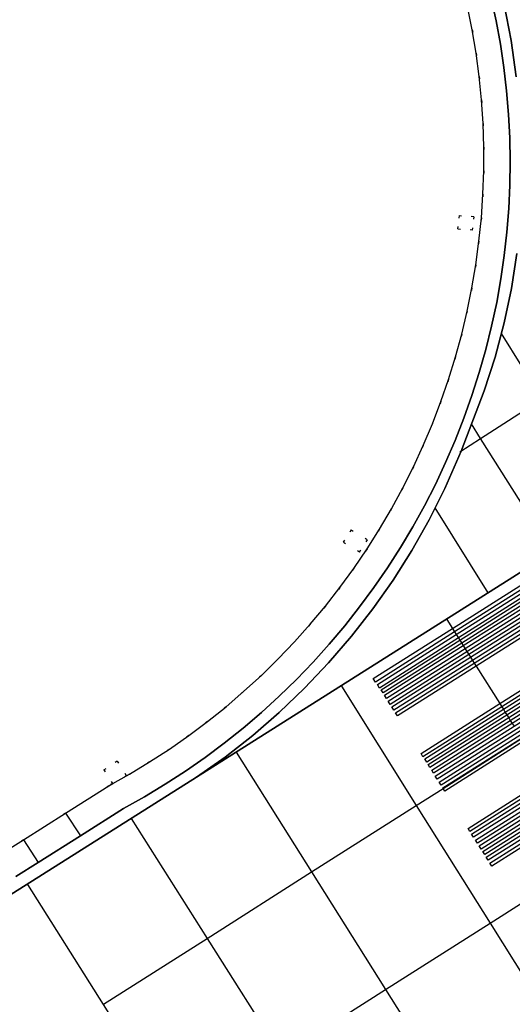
# Model space of a CAD drawing. Header units: metres. Extents: x 174791 to 179073, y 406431 to 409043.
# Tile 297 of 314: x 178411 to 178431, y 408183 to 408222. Entities that reach past the tile are written whole.
import ezdxf

# ---------------------------------------------------------------- set-up
doc = ezdxf.new("R2010")
doc.units = ezdxf.units.M
doc.linetypes.add('DOT', pattern=[6.35, 0, -6.35])
for name, color, linetype in [('terreindeelbegroeid', 254, 'DOT'), ('terreindeelonbegroeid', 254, 'DOT'), ('wegdeel_molgoot', 254, 'Continuous'), ('wegdeel_rijbaan', 254, 'Continuous'), ('wegdeel_rolbaan', 254, 'Continuous'), ('wegdeel_start_landingsbaan', 254, 'Continuous'), ('weginrichtingselement_markering_vliegtuigverharding', 254, 'Continuous'), ('weginrichtingselement_voeg_vliegtuigverharding', 254, 'Continuous')]:
    doc.layers.add(name, color=color, linetype=linetype)

msp = doc.modelspace()

# ---------------------------------------------------------------- linework, layer by layer
at = {"layer": 'terreindeelbegroeid'}
msp.add_polyline3d([(178429.139, 408222.902, 0), (178429.326, 408221.966, 0), (178429.482, 408221.025, 0), (178429.606, 408220.08, 0), (178429.7, 408219.131, 0), (178429.761, 408218.179, 0), (178429.792, 408217.226, 0), (178429.79, 408216.272, 0), (178429.758, 408215.319, 0), (178429.693, 408214.367, 0), (178429.597, 408213.418, 0), (178429.47, 408212.473, 0), (178429.312, 408211.533, 0), (178429.122, 408210.599, 0), (178428.902, 408209.671, 0), (178428.652, 408208.751, 0), (178428.37, 408207.841, 0), (178428.059, 408206.939, 0), (178427.719, 408206.049, 0), (178427.349, 408205.171, 0), (178426.95, 408204.305, 0), (178426.523, 408203.453, 0), (178426.068, 408202.615, 0), (178425.585, 408201.793, 0), (178425.075, 408200.987, 0), (178424.539, 408200.199, 0), (178423.978, 408199.429, 0), (178423.391, 408198.678, 0), (178422.779, 408197.946, 0), (178422.144, 408197.236, 0), (178421.485, 408196.546, 0), (178420.805, 408195.879, 0), (178420.102, 408195.235, 0), (178419.378, 408194.614, 0), (178418.635, 408194.018, 0), (178417.872, 408193.446, 0), (178417.09, 408192.901, 0), (178416.291, 408192.381, 0), (178415.475, 408191.888, 0), (178415.361, 408191.824, 0), (178414.984, 408192.41, 0), (178414.448, 408192.065, 0), (178414.804, 408191.512, 0), (178414.643, 408191.422, 0), (178412.9, 408190.317, 0), (178411.198, 408189.238, 0), (178410.298, 408188.668, 0)], dxfattribs=at)
for points in [[(178428.747, 408213.918, 0), (178429.339, 408213.868, 0), (178429.385, 408214.409, 0), (178428.793, 408214.459, 0)], [(178424.126, 408201.257, 0), (178424.775, 408200.861, 0), (178425.08, 408201.361, 0), (178424.431, 408201.757, 0)]]:
    msp.add_polyline3d(points, close=True, dxfattribs=at)
at = {"layer": 'terreindeelonbegroeid'}
for points in [[(178429.385, 408214.409, 0), (178429.339, 408213.868, 0), (178428.747, 408213.918, 0), (178428.793, 408214.459, 0)], [(178425.08, 408201.361, 0), (178424.775, 408200.861, 0), (178424.126, 408201.257, 0), (178424.431, 408201.757, 0)], [(178415.361, 408191.824, 0), (178414.804, 408191.512, 0), (178414.448, 408192.065, 0), (178414.984, 408192.41, 0)]]:
    msp.add_polyline3d(points, close=True, dxfattribs=at)
at = {"layer": 'wegdeel_molgoot'}
for points in [[(178410.89, 408187.749, 0), (178411.791, 408188.318, 0), (178413.494, 408189.395, 0), (178415.24, 408190.499, 0), (178416.088, 408190.975, 0), (178416.92, 408191.477, 0), (178417.735, 408192.007, 0), (178418.532, 408192.563, 0), (178419.31, 408193.145, 0), (178420.069, 408193.751, 0), (178420.808, 408194.383, 0), (178421.526, 408195.038, 0), (178422.222, 408195.716, 0), (178422.896, 408196.416, 0), (178423.547, 408197.139, 0), (178424.173, 408197.882, 0), (178424.775, 408198.645, 0), (178425.352, 408199.427, 0), (178425.903, 408200.228, 0), (178426.427, 408201.046, 0), (178426.924, 408201.881, 0), (178427.394, 408202.732, 0), (178427.836, 408203.597, 0), (178428.249, 408204.477, 0), (178428.634, 408205.37, 0), (178428.989, 408206.274, 0), (178429.314, 408207.19, 0), (178429.61, 408208.116, 0), (178429.874, 408209.051, 0), (178430.109, 408209.994, 0), (178430.312, 408210.945, 0), (178430.484, 408211.901, 0), (178430.62, 408212.844, 0), (178430.726, 408213.791, 0), (178430.8, 408214.741, 0), (178430.844, 408215.693, 0), (178430.858, 408216.645, 0), (178430.84, 408217.598, 0), (178430.792, 408218.549, 0), (178430.713, 408219.499, 0), (178430.603, 408220.445, 0), (178430.463, 408221.388, 0), (178430.292, 408222.325, 0), (178430.091, 408223.256, 0)], [(178430.618, 408222.99, 0), (178430.899, 408221.532, 0), (178431.103, 408220.061, 0)], [(178431.126, 408212.93, 0), (178430.906, 408211.517, 0), (178430.612, 408210.118, 0), (178430.245, 408208.736, 0), (178429.805, 408207.375, 0), (178428.872, 408204.941, 0), (178428.214, 408203.425, 0), (178427.579, 408202.16, 0), (178426.882, 408200.928, 0), (178426.127, 408199.732, 0), (178425.314, 408198.574, 0), (178424.445, 408197.457, 0), (178423.523, 408196.384, 0), (178422.549, 408195.357, 0), (178421.526, 408194.379, 0), (178420.457, 408193.452, 0), (178419.344, 408192.579, 0), (178418.189, 408191.761, 0), (178203.337, 408055.934, 0)]]:
    msp.add_polyline3d(points, dxfattribs=at)
at = {"layer": 'wegdeel_rijbaan'}
for points in [[(178430.091, 408223.256, 0), (178430.292, 408222.325, 0), (178430.463, 408221.388, 0), (178430.603, 408220.445, 0), (178430.713, 408219.499, 0), (178430.792, 408218.549, 0), (178430.84, 408217.598, 0), (178430.858, 408216.645, 0), (178430.844, 408215.693, 0), (178430.8, 408214.741, 0), (178430.726, 408213.791, 0), (178430.62, 408212.844, 0), (178430.484, 408211.901, 0), (178430.312, 408210.945, 0), (178430.109, 408209.994, 0), (178429.874, 408209.051, 0), (178429.61, 408208.116, 0), (178429.314, 408207.19, 0), (178428.989, 408206.274, 0), (178428.634, 408205.37, 0), (178428.249, 408204.477, 0), (178427.836, 408203.597, 0), (178427.394, 408202.732, 0), (178426.924, 408201.881, 0), (178426.427, 408201.046, 0), (178425.903, 408200.228, 0), (178425.352, 408199.427, 0), (178424.775, 408198.645, 0), (178424.173, 408197.882, 0), (178423.547, 408197.139, 0), (178422.896, 408196.416, 0), (178422.222, 408195.716, 0), (178421.526, 408195.038, 0), (178420.808, 408194.383, 0), (178420.069, 408193.751, 0), (178419.31, 408193.145, 0), (178418.532, 408192.563, 0), (178417.735, 408192.007, 0), (178416.92, 408191.477, 0), (178416.088, 408190.975, 0), (178415.24, 408190.499, 0), (178413.494, 408189.395, 0), (178411.791, 408188.318, 0), (178410.89, 408187.749, 0)], [(178410.298, 408188.668, 0), (178411.198, 408189.238, 0), (178412.9, 408190.317, 0), (178414.643, 408191.422, 0), (178414.804, 408191.512, 0), (178415.361, 408191.824, 0), (178415.475, 408191.888, 0), (178416.291, 408192.381, 0), (178417.09, 408192.901, 0), (178417.872, 408193.446, 0), (178418.635, 408194.018, 0), (178419.378, 408194.614, 0), (178420.102, 408195.235, 0), (178420.805, 408195.879, 0), (178421.485, 408196.546, 0), (178422.144, 408197.236, 0), (178422.779, 408197.946, 0), (178423.391, 408198.678, 0), (178423.978, 408199.429, 0), (178424.539, 408200.199, 0), (178425.075, 408200.987, 0), (178425.585, 408201.793, 0), (178426.068, 408202.615, 0), (178426.523, 408203.453, 0), (178426.95, 408204.305, 0), (178427.349, 408205.171, 0), (178427.719, 408206.049, 0), (178428.059, 408206.939, 0), (178428.37, 408207.841, 0), (178428.652, 408208.751, 0), (178428.902, 408209.671, 0), (178429.122, 408210.599, 0), (178429.312, 408211.533, 0), (178429.47, 408212.473, 0), (178429.597, 408213.418, 0), (178429.693, 408214.367, 0), (178429.758, 408215.319, 0), (178429.79, 408216.272, 0), (178429.792, 408217.226, 0), (178429.761, 408218.179, 0), (178429.7, 408219.131, 0), (178429.606, 408220.08, 0), (178429.482, 408221.025, 0), (178429.326, 408221.966, 0), (178429.139, 408222.902, 0)]]:
    msp.add_polyline3d(points, dxfattribs=at)
at = {"layer": 'wegdeel_rolbaan'}
for points in [[(178431.103, 408220.061, 0), (178430.899, 408221.532, 0), (178430.618, 408222.99, 0)], [(178455.345, 408215.275, 0), (178418.189, 408191.761, 0), (178419.344, 408192.579, 0), (178420.457, 408193.452, 0), (178421.526, 408194.379, 0), (178422.549, 408195.357, 0), (178423.523, 408196.384, 0), (178424.445, 408197.457, 0), (178425.314, 408198.574, 0), (178426.127, 408199.732, 0), (178426.882, 408200.928, 0), (178427.579, 408202.16, 0), (178428.214, 408203.425, 0), (178428.872, 408204.941, 0), (178429.805, 408207.375, 0), (178430.245, 408208.736, 0), (178430.612, 408210.118, 0), (178430.906, 408211.517, 0), (178431.126, 408212.93, 0)]]:
    msp.add_polyline3d(points, dxfattribs=at)
at = {"layer": 'wegdeel_start_landingsbaan'}
msp.add_polyline3d([(178153.746, 408024.571, 0), (178195.748, 408051.137, 0), (178203.337, 408055.934, 0), (178418.189, 408191.761, 0), (178455.345, 408215.275, 0), (178455.83, 408215.569, 0), (178457.125, 408213.513, 0), (178458.788, 408210.873, 0), (178460.423, 408208.277, 0), (178461.803, 408206.087, 0), (178463.362, 408203.612, 0), (178464.809, 408201.314, 0), (178466.251, 408199.025, 0), (178467.835, 408196.511, 0), (178414.865, 408163.071, 0), (178215.358, 408036.886, 0), (178207.736, 408032.066, 0), (178186.688, 408018.766, 0), (178157.004, 408000, 0)], dxfattribs=at)
at = {"layer": 'weginrichtingselement_markering_vliegtuigverharding'}
for points in [[(178446.227, 408208.958, 0), (178448.301, 408210.268, 0), (178450.676, 408211.768, 0), (178450.714, 408211.639, 0), (178448.372, 408210.155, 0), (178444.475, 408207.686, 0), (178440.579, 408205.217, 0), (178436.692, 408202.754, 0), (178432.845, 408200.317, 0), (178428.611, 408197.634, 0), (178425.419, 408195.611, 0)], [(178425.579, 408195.368, 0), (178425.492, 408195.511, 0), (178428.678, 408197.528, 0), (178432.912, 408200.209, 0), (178436.761, 408202.646, 0), (178440.648, 408205.107, 0), (178444.545, 408207.574, 0), (178448.442, 408210.042, 0), (178450.803, 408211.537, 0), (178450.9, 408211.432, 0), (178448.519, 408209.921, 0), (178444.623, 408207.45, 0), (178440.729, 408204.979, 0), (178436.843, 408202.514, 0), (178432.997, 408200.074, 0), (178428.765, 408197.39, 0), (178425.579, 408195.368, 0)], [(178425.649, 408195.301, 0), (178428.819, 408197.305, 0), (178433.055, 408199.983, 0), (178436.905, 408202.416, 0), (178440.795, 408204.875, 0), (178444.693, 408207.339, 0), (178448.592, 408209.804, 0), (178451.007, 408211.33, 0), (178451.087, 408211.203, 0), (178448.672, 408209.677, 0), (178444.773, 408207.212, 0), (178440.875, 408204.748, 0), (178436.985, 408202.289, 0), (178433.135, 408199.856, 0), (178428.899, 408197.178, 0), (178425.729, 408195.174, 0), (178425.649, 408195.301, 0)], [(178425.782, 408195.073, 0), (178428.959, 408197.082, 0), (178433.196, 408199.759, 0), (178437.046, 408202.193, 0), (178440.935, 408204.652, 0), (178444.833, 408207.115, 0), (178448.733, 408209.581, 0), (178451.14, 408211.102, 0), (178451.22, 408210.975, 0), (178448.813, 408209.453, 0), (178444.913, 408206.988, 0), (178441.016, 408204.525, 0), (178437.126, 408202.066, 0), (178433.276, 408199.632, 0), (178429.04, 408196.955, 0), (178425.862, 408194.946, 0), (178425.782, 408195.073, 0)], [(178425.932, 408194.835, 0), (178429.109, 408196.843, 0), (178433.345, 408199.521, 0), (178437.196, 408201.955, 0), (178441.086, 408204.414, 0), (178444.983, 408206.877, 0), (178448.883, 408209.342, 0), (178451.29, 408210.864, 0), (178451.37, 408210.737, 0), (178448.963, 408209.215, 0), (178445.063, 408206.75, 0), (178441.166, 408204.287, 0), (178437.275, 408201.828, 0), (178433.426, 408199.394, 0), (178429.189, 408196.717, 0), (178426.012, 408194.708, 0), (178425.932, 408194.835, 0)], [(178426.076, 408194.604, 0), (178429.255, 408196.613, 0), (178433.49, 408199.291, 0), (178437.341, 408201.724, 0), (178441.231, 408204.184, 0), (178445.128, 408206.647, 0), (178449.028, 408209.112, 0), (178451.434, 408210.633, 0), (178451.514, 408210.506, 0), (178449.108, 408208.985, 0), (178445.208, 408206.52, 0), (178441.311, 408204.057, 0), (178437.42, 408201.597, 0), (178433.571, 408199.164, 0), (178429.334, 408196.486, 0), (178426.156, 408194.477, 0), (178426.076, 408194.604, 0)], [(178426.228, 408194.37, 0), (178429.403, 408196.377, 0), (178433.639, 408199.055, 0), (178437.489, 408201.488, 0), (178441.38, 408203.948, 0), (178445.276, 408206.411, 0), (178449.176, 408208.876, 0), (178451.586, 408210.399, 0), (178451.666, 408210.272, 0), (178449.256, 408208.749, 0), (178445.356, 408206.284, 0), (178441.46, 408203.821, 0), (178437.569, 408201.361, 0), (178433.719, 408198.928, 0), (178429.483, 408196.25, 0), (178426.308, 408194.243, 0), (178426.228, 408194.37, 0)], [(178425.419, 408195.611, 0), (178425.316, 408195.749, 0), (178428.523, 408197.775, 0), (178432.76, 408200.451, 0), (178436.611, 408202.884, 0), (178440.501, 408205.341, 0), (178444.4, 408207.804, 0), (178446.109, 408208.883, 0)], [(178427.33, 408192.588, 0), (178427.257, 408192.728, 0), (178430.437, 408194.736, 0), (178434.674, 408197.41, 0), (178438.526, 408199.841, 0), (178442.42, 408202.3, 0), (178446.316, 408204.758, 0), (178450.218, 408207.221, 0), (178452.603, 408208.727, 0), (178452.67, 408208.608, 0), (178450.291, 408207.104, 0), (178446.391, 408204.638, 0), (178442.498, 408202.177, 0), (178438.604, 408199.716, 0), (178434.755, 408197.282, 0), (178430.52, 408194.605, 0), (178427.33, 408192.588, 0)], [(178427.412, 408192.504, 0), (178430.581, 408194.507, 0), (178434.816, 408197.184, 0), (178438.666, 408199.618, 0), (178442.56, 408202.079, 0), (178446.453, 408204.54, 0), (178450.353, 408207.006, 0), (178452.77, 408208.533, 0), (178452.85, 408208.406, 0), (178450.433, 408206.878, 0), (178446.533, 408204.413, 0), (178442.64, 408201.952, 0), (178438.746, 408199.491, 0), (178434.896, 408197.057, 0), (178430.661, 408194.38, 0), (178427.492, 408192.377, 0), (178427.412, 408192.504, 0)], [(178427.538, 408192.28, 0), (178430.718, 408194.29, 0), (178434.953, 408196.967, 0), (178438.803, 408199.4, 0), (178442.697, 408201.862, 0), (178446.589, 408204.323, 0), (178450.49, 408206.788, 0), (178452.896, 408208.309, 0), (178452.976, 408208.182, 0), (178450.57, 408206.661, 0), (178446.669, 408204.196, 0), (178442.777, 408201.735, 0), (178438.883, 408199.274, 0), (178435.033, 408196.84, 0), (178430.798, 408194.163, 0), (178427.618, 408192.153, 0), (178427.538, 408192.28, 0)], [(178427.686, 408192.055, 0), (178430.862, 408194.062, 0), (178435.097, 408196.739, 0), (178438.946, 408199.173, 0), (178442.841, 408201.634, 0), (178446.733, 408204.095, 0), (178450.633, 408206.56, 0), (178453.044, 408208.084, 0), (178453.124, 408207.957, 0), (178450.714, 408206.433, 0), (178446.813, 408203.968, 0), (178442.921, 408201.507, 0), (178439.026, 408199.046, 0), (178435.176, 408196.612, 0), (178430.942, 408193.935, 0), (178427.766, 408191.928, 0), (178427.686, 408192.055, 0)], [(178427.832, 408191.81, 0), (178431.014, 408193.821, 0), (178435.248, 408196.498, 0), (178439.098, 408198.931, 0), (178442.993, 408201.393, 0), (178446.885, 408203.853, 0), (178450.785, 408206.319, 0), (178453.19, 408207.839, 0), (178453.27, 408207.712, 0), (178450.865, 408206.192, 0), (178446.965, 408203.726, 0), (178443.073, 408201.266, 0), (178439.178, 408198.804, 0), (178435.328, 408196.371, 0), (178431.094, 408193.694, 0), (178427.912, 408191.683, 0), (178427.832, 408191.81, 0)], [(178427.983, 408191.568, 0), (178431.166, 408193.58, 0), (178435.4, 408196.257, 0), (178439.25, 408198.69, 0), (178443.145, 408201.152, 0), (178447.037, 408203.612, 0), (178450.937, 408206.078, 0), (178453.341, 408207.597, 0), (178453.421, 408207.47, 0), (178451.017, 408205.951, 0), (178447.117, 408203.485, 0), (178443.225, 408201.025, 0), (178439.33, 408198.563, 0), (178435.48, 408196.129, 0), (178431.246, 408193.453, 0), (178428.063, 408191.441, 0), (178427.983, 408191.568, 0)], [(178428.133, 408191.331, 0), (178431.315, 408193.342, 0), (178434.298, 408195.228, 0), (178435.55, 408196.019, 0), (178439.399, 408198.453, 0), (178443.295, 408200.915, 0), (178447.186, 408203.375, 0), (178451.087, 408205.84, 0), (178453.491, 408207.36, 0), (178453.571, 408207.233, 0), (178451.167, 408205.713, 0), (178447.266, 408203.247, 0), (178443.375, 408200.788, 0), (178439.479, 408198.325, 0), (178435.63, 408195.892, 0), (178431.395, 408193.215, 0), (178428.213, 408191.204, 0), (178428.144, 408191.313, 0), (178428.133, 408191.331, 0)], [(178429.154, 408189.696, 0), (178432.343, 408191.712, 0), (178436.576, 408194.388, 0), (178440.426, 408196.821, 0), (178444.324, 408199.285, 0), (178448.212, 408201.743, 0), (178452.113, 408204.209, 0), (178454.512, 408205.725, 0), (178454.592, 408205.598, 0), (178452.193, 408204.082, 0), (178448.292, 408201.616, 0), (178444.404, 408199.158, 0), (178440.506, 408196.694, 0), (178436.656, 408194.261, 0), (178432.423, 408191.585, 0), (178429.234, 408189.569, 0), (178429.154, 408189.696, 0)], [(178429.3, 408189.465, 0), (178432.488, 408191.48, 0), (178436.722, 408194.157, 0), (178440.571, 408196.59, 0), (178444.47, 408199.054, 0), (178448.358, 408201.512, 0), (178452.259, 408203.978, 0), (178454.658, 408205.494, 0), (178454.738, 408205.367, 0), (178452.339, 408203.851, 0), (178448.438, 408201.384, 0), (178444.55, 408198.927, 0), (178440.651, 408196.463, 0), (178436.802, 408194.029, 0), (178432.568, 408191.353, 0), (178429.38, 408189.338, 0), (178429.3, 408189.465, 0)], [(178429.455, 408189.225, 0), (178432.641, 408191.239, 0), (178436.874, 408193.915, 0), (178440.723, 408196.348, 0), (178444.622, 408198.812, 0), (178448.51, 408201.27, 0), (178452.411, 408203.736, 0), (178454.813, 408205.254, 0), (178454.893, 408205.127, 0), (178452.491, 408203.609, 0), (178448.59, 408201.143, 0), (178444.702, 408198.685, 0), (178440.803, 408196.221, 0), (178436.954, 408193.788, 0), (178432.721, 408191.112, 0), (178429.535, 408189.098, 0), (178429.455, 408189.225, 0)], [(178429.604, 408188.988, 0), (178432.79, 408191.002, 0), (178437.023, 408193.678, 0), (178440.872, 408196.111, 0), (178444.772, 408198.576, 0), (178448.659, 408201.033, 0), (178452.56, 408203.499, 0), (178454.962, 408205.017, 0), (178455.042, 408204.891, 0), (178452.64, 408203.373, 0), (178448.738, 408200.906, 0), (178444.851, 408198.449, 0), (178440.952, 408195.985, 0), (178437.103, 408193.552, 0), (178432.869, 408190.876, 0), (178429.684, 408188.862, 0), (178429.604, 408188.988, 0)], [(178429.748, 408188.761, 0), (178432.933, 408190.774, 0), (178437.166, 408193.45, 0), (178441.016, 408195.883, 0), (178444.915, 408198.348, 0), (178448.802, 408200.805, 0), (178452.703, 408203.271, 0), (178455.106, 408204.79, 0), (178455.186, 408204.663, 0), (178452.783, 408203.144, 0), (178448.882, 408200.678, 0), (178444.995, 408198.221, 0), (178441.096, 408195.756, 0), (178437.246, 408193.323, 0), (178433.013, 408190.647, 0), (178429.828, 408188.634, 0), (178429.748, 408188.761, 0)], [(178429.884, 408188.532, 0), (178433.075, 408190.549, 0), (178437.308, 408193.225, 0), (178441.157, 408195.658, 0), (178445.057, 408198.123, 0), (178448.944, 408200.58, 0), (178452.845, 408203.046, 0), (178455.242, 408204.561, 0), (178455.322, 408204.434, 0), (178452.925, 408202.919, 0), (178449.023, 408200.453, 0), (178445.137, 408197.996, 0), (178441.237, 408195.531, 0), (178437.388, 408193.098, 0), (178433.155, 408190.422, 0), (178429.964, 408188.405, 0), (178429.884, 408188.532, 0)], [(178430.034, 408188.295, 0), (178433.225, 408190.312, 0), (178437.458, 408192.988, 0), (178441.307, 408195.421, 0), (178445.207, 408197.886, 0), (178449.093, 408200.342, 0), (178452.995, 408202.809, 0), (178455.392, 408204.324, 0), (178455.472, 408204.197, 0), (178453.075, 408202.682, 0), (178449.173, 408200.215, 0), (178445.287, 408197.759, 0), (178441.387, 408195.294, 0), (178437.538, 408192.861, 0), (178433.304, 408190.185, 0), (178430.114, 408188.168, 0), (178430.034, 408188.295, 0)]]:
    msp.add_polyline3d(points, dxfattribs=at)
at = {"layer": 'weginrichtingselement_voeg_vliegtuigverharding'}
for p, q in [((178429.968, 408199.216), (178427.833, 408202.647)), ((178429.985, 408199.189), (178429.968, 408199.216)), ((178412.9, 408190.317), (178413.494, 408189.395)), ((178411.198, 408189.238), (178411.791, 408188.318))]:
    msp.add_line(p, q, dxfattribs=at)
for points in [[(178428.822, 408204.909, 0), (178429.665, 408205.452, 0), (178432.156, 408207.059, 0), (178434.708, 408208.705, 0), (178437.21, 408210.318, 0), (178439.727, 408211.942, 0), (178442.898, 408213.987, 0), (178444.409, 408214.961, 0), (178444.531, 408215.04, 0), (178446.019, 408215.999, 0), (178449.218, 408218.063, 0), (178452.345, 408220.079, 0)], [(178414.433, 408182.59, 0), (178418.612, 408185.249, 0), (178422.834, 408187.935, 0), (178427.062, 408190.624, 0), (178428.144, 408191.313, 0), (178431.321, 408193.334, 0), (178434.298, 408195.228, 0), (178435.547, 408196.023, 0), (178439.39, 408198.467, 0), (178443.278, 408200.941, 0), (178447.162, 408203.412, 0), (178451.056, 408205.889, 0), (178454.962, 408208.374, 0), (178458.496, 408210.622, 0), (178458.788, 408210.808, 0), (178458.86, 408210.854, 0), (178460.028, 408211.597, 0), (178460.258, 408211.744, 0), (178460.276, 408211.755, 0)], [(178435.058, 408202.437, 0), (178432.156, 408207.059, 0), (178430.502, 408209.695, 0)], [(178417.444, 408177.848, 0), (178419.728, 408179.301, 0), (178421.007, 408180.115, 0), (178421.616, 408180.502, 0), (178425.825, 408183.179, 0), (178430.045, 408185.864, 0), (178434.316, 408188.58, 0), (178438.54, 408191.267, 0), (178442.382, 408193.711, 0), (178446.278, 408196.189, 0), (178450.154, 408198.655, 0), (178454.049, 408201.133, 0), (178457.956, 408203.618, 0), (178461.491, 408205.867, 0), (178461.781, 408206.051, 0), (178461.858, 408206.1, 0), (178463.024, 408206.842, 0), (178463.249, 408206.985, 0), (178463.267, 408206.996, 0)], [(178432.561, 408200.857, 0), (178429.665, 408205.452, 0), (178429.295, 408206.039, 0)], [(178428.297, 408198.133, 0), (178428.523, 408197.775, 0), (178428.611, 408197.634, 0), (178428.678, 408197.528, 0), (178428.765, 408197.39, 0), (178428.819, 408197.305, 0), (178428.899, 408197.178, 0), (178428.959, 408197.082, 0), (178429.04, 408196.955, 0), (178429.109, 408196.843, 0), (178429.189, 408196.717, 0), (178429.255, 408196.613, 0), (178429.334, 408196.486, 0), (178429.403, 408196.377, 0), (178429.483, 408196.25, 0), (178430.437, 408194.736, 0), (178430.52, 408194.605, 0), (178430.581, 408194.507, 0), (178430.661, 408194.38, 0), (178430.718, 408194.29, 0), (178430.798, 408194.163, 0), (178430.862, 408194.062, 0), (178430.942, 408193.935, 0), (178431.014, 408193.821, 0)], [(178424.041, 408195.445, 0), (178427.062, 408190.624, 0), (178430.045, 408185.864, 0), (178433.033, 408181.096, 0), (178435.959, 408176.426, 0)], [(178419.793, 408192.769, 0), (178422.834, 408187.935, 0), (178425.825, 408183.179, 0), (178428.821, 408178.417, 0), (178431.754, 408173.755, 0)], [(178415.543, 408190.099, 0), (178418.612, 408185.249, 0), (178421.616, 408180.502, 0), (178424.625, 408175.747, 0), (178427.562, 408171.105, 0)], [(178411.359, 408187.432, 0), (178414.413, 408182.577, 0), (178417.404, 408177.822, 0), (178417.716, 408177.327, 0), (178418.137, 408176.659, 0), (178420.4, 408173.06, 0), (178423.32, 408168.419, 0)]]:
    msp.add_polyline3d(points, dxfattribs=at)

doc.saveas('drawing.dxf')
